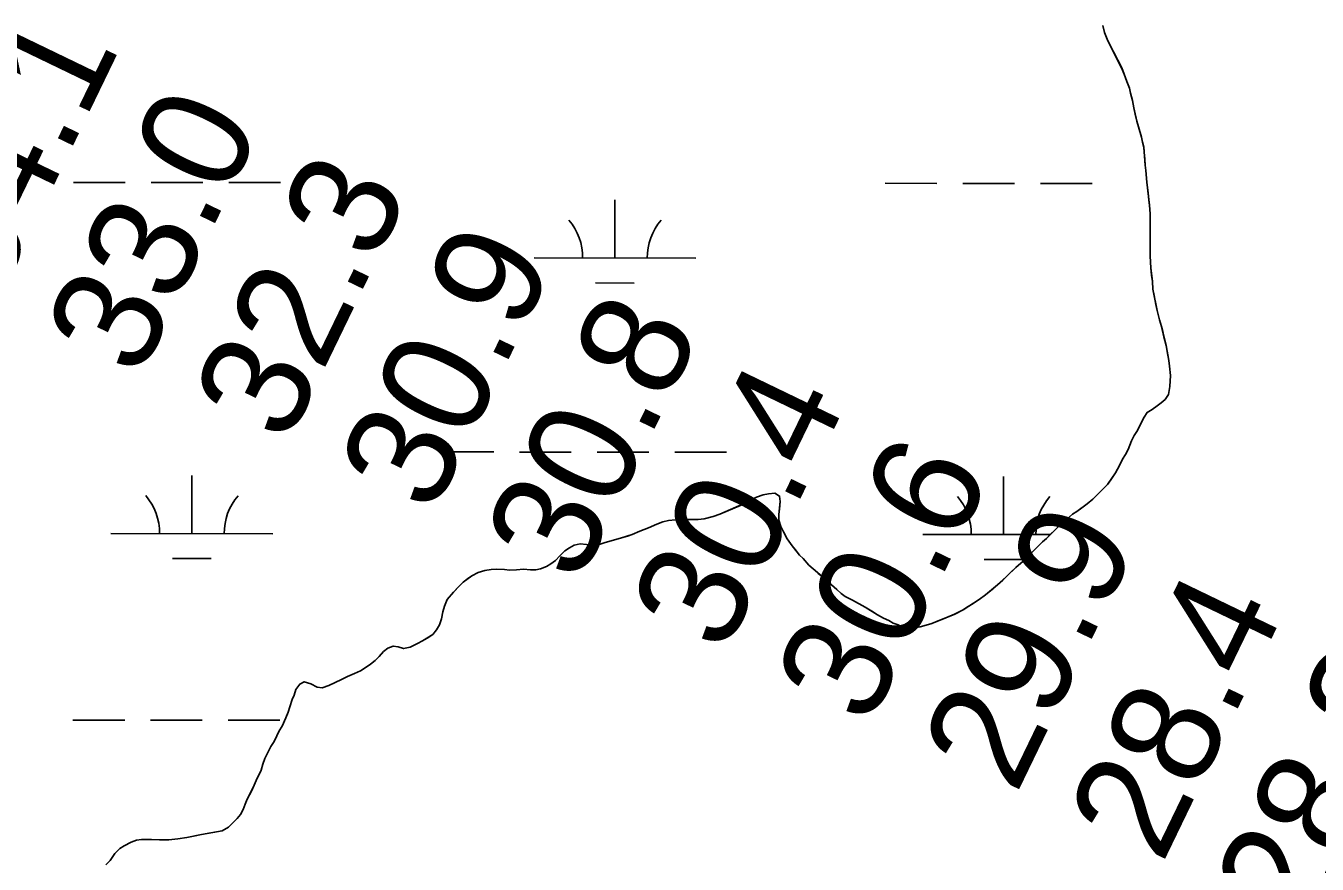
# Model space of a CAD drawing. Extents: x 3148686 to 3186545, y 916144 to 941516.
# Drawn here: x 3161520 to 3162319, y 928865 to 929384 of the extents above; entities that cross this region are included whole.
import ezdxf

# ---------------------------------------------------------------- set-up
doc = ezdxf.new("R2010")
doc.units = 0
for name, color, linetype in [('V-RIVR-RANG', 7, 'Continuous'), ('V-SITE-VEGE', 7, 'Continuous'), ('V-TOPO-SHOR', 7, 'Continuous'), ('V-WETL-SWMP', 7, 'Continuous')]:
    doc.layers.add(name, color=color, linetype=linetype)

msp = doc.modelspace()

# ---------------------------------------------------------------- linework, layer by layer
at = {"layer": 'V-SITE-VEGE'}
for points in [[(3162186.28, 929384.12), (3162187.31, 929379.72), (3162188.93, 929375.53), (3162190.55, 929372.14), (3162197.84, 929357.78), (3162199.46, 929353.98), (3162201.09, 929349.4), (3162202.71, 929345.2), (3162203.33, 929342.2), (3162204.55, 929337.61), (3162205.38, 929333.02), (3162207.23, 929324.83), (3162210.08, 929314.84), (3162210.7, 929311.84), (3162211.52, 929308.85), (3162212.39, 929297.65), (3162212.81, 929294.25), (3162213.45, 929287.06), (3162215.13, 929272.86), (3162215.36, 929267.46), (3162215.51, 929241.46), (3162215.95, 929234.06), (3162216.8, 929225.66), (3162217.03, 929220.86), (3162219.71, 929207.68), (3162221.14, 929201.88), (3162222.37, 929197.89), (3162225.43, 929186.11), (3162227.09, 929176.71), (3162227.51, 929173.32), (3162227.94, 929167.52), (3162227.58, 929160.71), (3162226.81, 929155.71), (3162224.83, 929152.7), (3162222.24, 929150.48), (3162219.85, 929148.67), (3162216.66, 929146.45), (3162213.67, 929144.63), (3162211.69, 929141.62), (3162207.54, 929133.39), (3162205.55, 929130.38), (3162203.97, 929126.97), (3162201.8, 929121.76), (3162200.22, 929118.55), (3162198.44, 929115.74), (3162196.46, 929111.72), (3162194.09, 929107.31), (3162189.13, 929100.08), (3162183.16, 929094.04), (3162179.98, 929091.03), (3162176.59, 929088), (3162170.02, 929083.37), (3162167.43, 929081.75), (3162163.65, 929078.33), (3162160.66, 929075.91), (3162151.31, 929066.65), (3162148.92, 929064.64), (3162136.99, 929052.57), (3162132.41, 929048.74), (3162126.84, 929043.31), (3162121.07, 929037.88), (3162113.71, 929031.83), (3162109.72, 929028.81), (3162099.76, 929022.54), (3162094.58, 929019.72), (3162089.19, 929017.49), (3162080.4, 929014.04), (3162073.22, 929011.99), (3162069.62, 929011.37), (3162066.02, 929011.15), (3162062.62, 929011.53), (3162059.61, 929013.11), (3162056.6, 929014.3), (3162053.79, 929015.88), (3162050.58, 929017.26), (3162046.77, 929019.44), (3162039.14, 929024.2), (3162031.31, 929028.55), (3162026.9, 929030.73), (3162024.49, 929032.51), (3162021.67, 929035.1), (3162012.62, 929043.05), (3162007, 929047.82), (3162004.38, 929050.2), (3162000.96, 929054.18), (3161998.54, 929056.37), (3161994.11, 929062.14), (3161991.09, 929066.33), (3161988.66, 929070.71), (3161987.04, 929074.11), (3161985.82, 929077.9), (3161985.8, 929081.5), (3161986.75, 929089.51)], [(3161986.75, 929089.51), (3161986.33, 929092.9), (3161983.32, 929094.69), (3161979.52, 929094.26), (3161976.12, 929093.65), (3161972.13, 929092.22), (3161968.54, 929090.4), (3161964.95, 929088.38), (3161949.39, 929081.69), (3161945.2, 929080.26), (3161939.6, 929078.83), (3161936.01, 929078.41), (3161927, 929078.36), (3161922.01, 929078.13), (3161917.61, 929077.7), (3161914.01, 929076.88), (3161910.42, 929075.46), (3161905.23, 929073.23), (3161899.84, 929071.2), (3161895.25, 929069.17), (3161887.86, 929066.73), (3161878.48, 929064.07), (3161874.69, 929062.85), (3161870.89, 929062.43), (3161866.88, 929063.01), (3161863.08, 929063.38), (3161859.28, 929062.56), (3161856.49, 929060.94), (3161853.5, 929058.93), (3161850.32, 929055.91), (3161847.74, 929053.09), (3161844.95, 929050.87), (3161842.16, 929049.26), (3161838.56, 929047.84), (3161835.57, 929047.22), (3161832.37, 929047.2), (3161827.97, 929047.58), (3161823.57, 929047.15), (3161819.37, 929047.13), (3161816.16, 929047.51), (3161811.56, 929047.68), (3161807.96, 929047.46), (3161803.96, 929046.84), (3161799.97, 929045.62), (3161795.98, 929043.59), (3161790.6, 929039.56), (3161787.42, 929036.34), (3161780.66, 929028.9), (3161779.09, 929024.69), (3161778.11, 929021.29), (3161777.33, 929016.88), (3161775.96, 929013.27), (3161774.17, 929010.06), (3161771.99, 929007.25), (3161765.41, 929003.21), (3161762.42, 929001.59), (3161757.83, 928999.36), (3161753.83, 928998.54), (3161750.43, 928999.52), (3161747.42, 929000.1), (3161744.03, 928998.68), (3161741.44, 928996.67), (3161738.66, 928993.65), (3161736.28, 928991.24), (3161733.29, 928988.82), (3161730.7, 928987), (3161727.11, 928984.78), (3161723.52, 928983.16), (3161719.13, 928981.33), (3161715.34, 928979.31), (3161707.56, 928975.67), (3161703.37, 928974.24), (3161700.36, 928974.62), (3161696.35, 928976.8), (3161692.34, 928977.98), (3161689.55, 928976.57), (3161687.17, 928973.15), (3161686.19, 928969.74), (3161685, 928966.94), (3161683.43, 928962.53), (3161682.45, 928959.12), (3161681.07, 928955.71), (3161678.7, 928950.5), (3161676.92, 928947.68), (3161673.75, 928941.07), (3161671.77, 928937.85), (3161669.79, 928934.24), (3161668.01, 928930.43), (3161666.83, 928927.02), (3161665.66, 928923.21), (3161662.69, 928916.8), (3161661.51, 928913.99), (3161657.16, 928905.36), (3161655.78, 928902.16), (3161654.59, 928898.95), (3161653.01, 928895.94), (3161650.83, 928893.32), (3161648.04, 928890.51), (3161645.45, 928888.09), (3161641.67, 928885.67), (3161628.88, 928883.4)], [(3161628.88, 928883.4), (3161619.69, 928881.54), (3161614.29, 928880.71), (3161608.69, 928880.08), (3161597.89, 928880.42), (3161591.69, 928880.38), (3161588.69, 928879.96), (3161585.3, 928878.74), (3161581.11, 928876.52), (3161578.32, 928874.9), (3161575.34, 928871.68), (3161572.36, 928867.46), (3161569.78, 928864.65)]]:
    msp.add_lwpolyline(points, dxfattribs=at)
at = {"layer": 'V-TOPO-SHOR'}
for points in [[(3162173.21, 929085.58), (3162176.59, 929088), (3162179.98, 929091.03), (3162183.16, 929094.04), (3162185.55, 929096.46), (3162189.13, 929100.08), (3162191.11, 929102.89), (3162194.09, 929107.31), (3162196.46, 929111.72), (3162198.44, 929115.74), (3162200.22, 929118.55), (3162201.8, 929121.76), (3162203.97, 929126.97), (3162205.55, 929130.38), (3162207.54, 929133.39), (3162209.51, 929137.4), (3162211.69, 929141.62), (3162213.67, 929144.63), (3162216.66, 929146.45), (3162219.85, 929148.67), (3162222.24, 929150.48), (3162224.83, 929152.7), (3162226.81, 929155.71), (3162227.58, 929160.71), (3162227.94, 929167.52), (3162227.51, 929173.32), (3162227.09, 929176.71), (3162226.06, 929182.31), (3162225.43, 929186.11), (3162224, 929191.5), (3162223.19, 929194.69), (3162222.37, 929197.89), (3162221.14, 929201.88), (3162219.71, 929207.68), (3162218.89, 929211.47), (3162217.85, 929217.07), (3162217.03, 929220.86), (3162216.8, 929225.66), (3162216.38, 929229.46), (3162215.95, 929234.06), (3162215.73, 929237.66), (3162215.51, 929241.46), (3162215.49, 929245.06), (3162215.47, 929249.06), (3162215.45, 929252.66), (3162215.42, 929257.26), (3162215.39, 929263.06), (3162215.36, 929267.46), (3162215.13, 929272.86), (3162214.71, 929275.86), (3162214.28, 929280.46), (3162213.45, 929287.05), (3162212.81, 929294.25), (3162212.39, 929297.65), (3162212.17, 929301.25), (3162211.74, 929305.65), (3162211.52, 929308.85), (3162210.7, 929311.84), (3162210.09, 929314.84), (3162208.25, 929321.23), (3162207.23, 929324.83), (3162206.2, 929329.22), (3162205.38, 929333.02), (3162204.55, 929337.61), (3162203.33, 929342.2), (3162202.71, 929345.2), (3162201.09, 929349.4), (3162199.46, 929353.98), (3162197.84, 929357.78), (3162195.81, 929361.77), (3162194.39, 929364.56), (3162192.78, 929367.75), (3162190.55, 929372.14), (3162188.93, 929375.53), (3162187.31, 929379.72), (3162186.28, 929384.12)], [(3161832.37, 929047.2), (3161835.57, 929047.22), (3161838.56, 929047.84), (3161842.16, 929049.26), (3161844.95, 929050.88), (3161847.74, 929053.09), (3161850.32, 929055.91), (3161853.5, 929058.93), (3161856.49, 929060.94), (3161859.28, 929062.56), (3161863.08, 929063.38), (3161866.88, 929063.01), (3161870.89, 929062.43), (3161874.69, 929062.85), (3161878.48, 929064.07), (3161882.07, 929065.09), (3161887.86, 929066.73), (3161892.26, 929068.15), (3161895.25, 929069.17), (3161899.84, 929071.2), (3161905.23, 929073.23), (3161910.42, 929075.46), (3161914.01, 929076.88), (3161917.61, 929077.7), (3161922.01, 929078.13), (3161927, 929078.36), (3161931.81, 929078.39), (3161936, 929078.41), (3161939.6, 929078.83), (3161945.2, 929080.26), (3161949.39, 929081.69), (3161955.97, 929084.53), (3161961.16, 929086.76), (3161964.95, 929088.38), (3161968.54, 929090.4), (3161972.13, 929092.22), (3161976.12, 929093.65), (3161979.52, 929094.26), (3161983.32, 929094.69), (3161986.33, 929092.9), (3161986.75, 929089.51), (3161986.18, 929084.7), (3161985.8, 929081.5), (3161985.82, 929077.9), (3161987.04, 929074.11), (3161988.66, 929070.71), (3161991.09, 929066.33), (3161994.11, 929062.14), (3161995.92, 929059.75), (3161998.54, 929056.37), (3162000.96, 929054.18), (3162004.38, 929050.2), (3162007, 929047.82), (3162010.21, 929045.03), (3162012.62, 929043.05), (3162015.04, 929040.86), (3162018.45, 929037.88), (3162021.67, 929035.1), (3162024.49, 929032.51), (3162026.9, 929030.73), (3162031.31, 929028.55), (3162039.14, 929024.2), (3162043.35, 929021.62), (3162046.77, 929019.44), (3162050.58, 929017.26), (3162053.79, 929015.88), (3162056.6, 929014.3), (3162059.61, 929013.11), (3162062.62, 929011.53), (3162066.02, 929011.15), (3162069.62, 929011.37), (3162073.22, 929011.99), (3162077.01, 929013.02), (3162080.4, 929014.04), (3162084.4, 929015.66), (3162089.19, 929017.49), (3162094.58, 929019.72), (3162099.76, 929022.55), (3162102.55, 929024.37), (3162105.34, 929025.98), (3162109.72, 929028.81), (3162113.71, 929031.83), (3162118.69, 929035.86), (3162121.07, 929037.87), (3162124.26, 929040.89), (3162126.84, 929043.31), (3162129.23, 929045.72), (3162132.41, 929048.74), (3162136.99, 929052.57), (3162140.77, 929056.39), (3162143.16, 929058.8), (3162145.54, 929061.22), (3162148.92, 929064.64), (3162151.31, 929066.65), (3162153.5, 929068.87), (3162156.68, 929071.89), (3162160.66, 929075.91), (3162163.65, 929078.33), (3162167.43, 929081.75), (3162170.02, 929083.37), (3162173.21, 929085.58)], [(3161569.78, 928864.65), (3161572.36, 928867.46), (3161575.34, 928871.68), (3161578.32, 928874.9), (3161581.11, 928876.52), (3161585.3, 928878.74), (3161588.69, 928879.96), (3161591.69, 928880.38), (3161597.89, 928880.42), (3161602.89, 928880.24), (3161608.7, 928880.08), (3161614.29, 928880.71), (3161619.69, 928881.54), (3161623.89, 928882.37), (3161628.88, 928883.4), (3161633.28, 928884.22), (3161637.07, 928884.84), (3161641.67, 928885.67), (3161645.45, 928888.09), (3161648.04, 928890.51), (3161650.83, 928893.32), (3161653.01, 928895.94), (3161654.59, 928898.95), (3161655.78, 928902.16), (3161657.16, 928905.36), (3161659.73, 928910.38), (3161661.51, 928913.99), (3161662.69, 928916.8), (3161664.27, 928920.21), (3161665.66, 928923.21), (3161666.83, 928927.02), (3161668.01, 928930.43), (3161669.79, 928934.24), (3161671.77, 928937.85), (3161673.75, 928941.07), (3161675.34, 928944.47), (3161676.92, 928947.68), (3161678.7, 928950.5), (3161681.07, 928955.71), (3161682.45, 928959.12), (3161683.43, 928962.53), (3161685.01, 928966.94), (3161686.19, 928969.74), (3161687.17, 928973.15), (3161689.55, 928976.56), (3161692.34, 928977.98), (3161696.35, 928976.8), (3161700.36, 928974.63), (3161703.37, 928974.24), (3161707.56, 928975.67), (3161711.95, 928977.69), (3161715.34, 928979.31), (3161719.13, 928981.33), (3161723.52, 928983.16), (3161727.11, 928984.78), (3161730.7, 928987), (3161733.29, 928988.82), (3161736.28, 928991.24), (3161738.66, 928993.65), (3161741.44, 928996.67), (3161744.03, 928998.68), (3161747.42, 929000.1), (3161750.43, 928999.52), (3161753.83, 928998.54), (3161757.83, 928999.36), (3161762.42, 929001.59), (3161765.41, 929003.21), (3161768.4, 929005.03), (3161771.99, 929007.25), (3161774.17, 929010.06), (3161775.96, 929013.27), (3161777.33, 929016.88), (3161778.11, 929021.29), (3161779.09, 929024.69), (3161780.66, 929028.9), (3161784.64, 929033.33), (3161787.42, 929036.34), (3161790.6, 929039.56), (3161793.39, 929041.58), (3161795.98, 929043.59), (3161799.97, 929045.62), (3161803.96, 929046.84), (3161807.96, 929047.46), (3161811.56, 929047.68), (3161816.16, 929047.51), (3161819.37, 929047.13), (3161823.57, 929047.15), (3161827.97, 929047.58), (3161832.37, 929047.2)]]:
    msp.add_lwpolyline(points, dxfattribs=at)
at = {"layer": 'V-WETL-SWMP'}
for p, q in [((3161549.7, 929286.93), (3161581.7, 929286.89)), ((3161597.7, 929286.88), (3161629.7, 929286.84)), ((3161645.7, 929286.83), (3161677.7, 929286.79)), ((3162051.61, 929286.4), (3162083.61, 929286.37)), ((3162099.61, 929286.35), (3162131.61, 929286.32)), ((3162147.61, 929286.3), (3162179.61, 929286.26)), ((3161884.49, 929240.15), (3161884.53, 929276.15)), ((3161834.49, 929240.2), (3161934.49, 929240.09)), ((3161872.48, 929224.73), (3161896.48, 929224.7)), ((3161777.52, 929120.19), (3161809.52, 929120.15)), ((3161825.52, 929120.14), (3161857.52, 929120.1)), ((3161873.52, 929120.09), (3161905.52, 929120.05)), ((3161921.52, 929120.04), (3161953.52, 929120)), ((3161622.88, 929069.61), (3161622.92, 929105.61)), ((3162124.79, 929069.08), (3162124.82, 929105.08)), ((3161572.88, 929069.66), (3161672.88, 929069.56)), ((3162074.79, 929069.13), (3162153.69, 929069.05)), ((3161610.86, 929054.19), (3161634.86, 929054.16)), ((3162112.77, 929053.66), (3162136.77, 929053.64)), ((3161549.35, 928954.25), (3161581.35, 928954.22)), ((3161597.35, 928954.2), (3161629.35, 928954.17)), ((3161645.35, 928954.15), (3161677.35, 928954.12))]:
    msp.add_line(p, q, dxfattribs=at)
for points in [[(3162219.71, 929207.68), (3162218.89, 929211.47), (3162217.85, 929217.07), (3162217.03, 929220.86), (3162216.8, 929225.66), (3162216.38, 929229.46), (3162215.95, 929234.06), (3162215.73, 929237.66), (3162215.51, 929241.46), (3162215.36, 929267.46), (3162215.13, 929272.86), (3162214.71, 929275.86), (3162214.29, 929280.46), (3162213.45, 929287.05), (3162212.81, 929294.25), (3162212.39, 929297.65), (3162212.16, 929301.25), (3162211.74, 929305.65), (3162211.52, 929308.85), (3162210.7, 929311.84), (3162210.09, 929314.84), (3162208.25, 929321.23), (3162207.23, 929324.83), (3162206.2, 929329.22), (3162205.38, 929333.02), (3162204.55, 929337.61), (3162203.33, 929342.21), (3162202.71, 929345.2), (3162201.08, 929349.39), (3162199.46, 929353.99), (3162197.83, 929357.78), (3162190.55, 929372.14), (3162188.93, 929375.53), (3162187.31, 929379.72), (3162186.28, 929384.11)], [(3161936.01, 929078.41), (3161939.6, 929078.83), (3161945.2, 929080.26), (3161949.39, 929081.69), (3161955.97, 929084.53), (3161961.16, 929086.76), (3161964.95, 929088.38), (3161968.54, 929090.4), (3161972.13, 929092.22), (3161976.12, 929093.64), (3161979.52, 929094.26), (3161983.32, 929094.69), (3161986.33, 929092.9), (3161986.75, 929089.51), (3161985.8, 929081.5), (3161985.82, 929077.9), (3161987.04, 929074.1), (3161988.66, 929070.71), (3161991.09, 929066.33), (3161994.11, 929062.14), (3161995.92, 929059.75), (3161998.54, 929056.37), (3162000.96, 929054.18), (3162004.38, 929050.2), (3162007, 929047.82), (3162010.21, 929045.03), (3162012.62, 929043.05), (3162015.04, 929040.86), (3162018.46, 929037.88), (3162021.67, 929035.1), (3162024.49, 929032.51), (3162026.9, 929030.73), (3162031.31, 929028.55), (3162039.14, 929024.2), (3162043.35, 929021.62), (3162046.77, 929019.44), (3162050.58, 929017.26), (3162053.79, 929015.88), (3162056.6, 929014.3), (3162059.61, 929013.11), (3162062.62, 929011.53), (3162066.02, 929011.15), (3162069.62, 929011.37), (3162073.22, 929011.99), (3162077.01, 929013.01), (3162080.4, 929014.03), (3162084.4, 929015.66), (3162089.19, 929017.49), (3162094.57, 929019.72), (3162099.76, 929022.55), (3162102.55, 929024.36), (3162105.34, 929025.98), (3162109.72, 929028.81), (3162113.71, 929031.83), (3162118.69, 929035.86), (3162121.07, 929037.87), (3162124.26, 929040.89), (3162126.84, 929043.31), (3162129.23, 929045.72), (3162132.41, 929048.74), (3162136.99, 929052.57), (3162148.92, 929064.64), (3162151.31, 929066.65), (3162153.5, 929068.87), (3162156.68, 929071.89), (3162160.66, 929075.91), (3162163.65, 929078.33), (3162167.43, 929081.75), (3162170.02, 929083.37), (3162173.21, 929085.58), (3162176.59, 929088), (3162179.98, 929091.03), (3162183.16, 929094.04), (3162189.13, 929100.08), (3162191.11, 929102.89), (3162194.09, 929107.31), (3162196.46, 929111.72), (3162198.44, 929115.74), (3162200.22, 929118.55), (3162201.8, 929121.76), (3162203.97, 929126.97), (3162205.55, 929130.38), (3162207.54, 929133.39), (3162209.51, 929137.4), (3162211.69, 929141.62), (3162213.67, 929144.63), (3162216.66, 929146.45), (3162219.85, 929148.67), (3162222.24, 929150.48), (3162224.83, 929152.7), (3162226.81, 929155.71), (3162227.58, 929160.71), (3162227.94, 929167.52), (3162227.51, 929173.32), (3162227.09, 929176.71), (3162226.06, 929182.31), (3162225.43, 929186.11), (3162224, 929191.5), (3162222.37, 929197.89), (3162221.14, 929201.88), (3162219.71, 929207.68)], [(3161628.88, 928883.4), (3161633.28, 928884.22), (3161637.07, 928884.84), (3161641.67, 928885.67), (3161645.46, 928888.09), (3161648.04, 928890.51), (3161650.83, 928893.32), (3161653.01, 928895.94), (3161654.59, 928898.95), (3161655.78, 928902.15), (3161657.16, 928905.36), (3161659.73, 928910.38), (3161661.51, 928913.99), (3161662.69, 928916.8), (3161664.27, 928920.21), (3161665.66, 928923.22), (3161666.83, 928927.02), (3161668.01, 928930.43), (3161669.79, 928934.24), (3161671.77, 928937.85), (3161673.75, 928941.07), (3161675.33, 928944.48), (3161676.92, 928947.68), (3161678.7, 928950.5), (3161681.07, 928955.71), (3161682.45, 928959.12), (3161683.43, 928962.53), (3161685.01, 928966.94), (3161686.19, 928969.74), (3161687.17, 928973.15), (3161689.55, 928976.56), (3161692.34, 928977.98), (3161696.35, 928976.8), (3161700.36, 928974.63), (3161703.37, 928974.24), (3161707.56, 928975.67), (3161711.95, 928977.69), (3161715.34, 928979.31), (3161719.13, 928981.34), (3161723.52, 928983.16), (3161727.11, 928984.78), (3161730.7, 928987), (3161733.29, 928988.82), (3161736.27, 928991.24), (3161738.66, 928993.65), (3161741.44, 928996.67), (3161744.03, 928998.68), (3161747.43, 929000.1), (3161750.43, 928999.52), (3161753.84, 928998.54), (3161757.83, 928999.36), (3161762.42, 929001.59), (3161765.41, 929003.21), (3161768.4, 929005.03), (3161771.99, 929007.25), (3161774.17, 929010.06), (3161775.95, 929013.27), (3161777.33, 929016.88), (3161778.11, 929021.28), (3161779.09, 929024.69), (3161780.66, 929028.9), (3161784.64, 929033.32), (3161787.42, 929036.34), (3161790.6, 929039.56), (3161793.39, 929041.58), (3161795.98, 929043.59), (3161799.97, 929045.62), (3161803.96, 929046.84), (3161807.96, 929047.46), (3161811.56, 929047.68), (3161816.16, 929047.51), (3161819.37, 929047.13), (3161823.57, 929047.15), (3161827.97, 929047.58), (3161832.37, 929047.2), (3161835.57, 929047.22), (3161838.57, 929047.84), (3161842.16, 929049.26), (3161844.95, 929050.88), (3161847.74, 929053.09), (3161850.32, 929055.91), (3161853.5, 929058.93), (3161856.49, 929060.95), (3161859.28, 929062.56), (3161863.08, 929063.38), (3161866.88, 929063.01), (3161870.89, 929062.43), (3161874.68, 929062.85), (3161878.48, 929064.07), (3161882.07, 929065.09), (3161887.86, 929066.73), (3161892.26, 929068.15), (3161895.25, 929069.17), (3161899.84, 929071.2), (3161905.23, 929073.23), (3161910.42, 929075.46), (3161914.01, 929076.88), (3161917.61, 929077.7), (3161922.01, 929078.13), (3161927, 929078.36), (3161936.01, 929078.41)], [(3161569.78, 928864.65), (3161572.36, 928867.46), (3161575.34, 928871.68), (3161578.32, 928874.9), (3161581.11, 928876.52), (3161585.3, 928878.74), (3161588.69, 928879.96), (3161591.69, 928880.38), (3161597.89, 928880.42), (3161602.89, 928880.24), (3161608.7, 928880.08), (3161614.29, 928880.71), (3161619.69, 928881.54), (3161623.89, 928882.37), (3161628.88, 928883.4)]]:
    msp.add_lwpolyline(points, dxfattribs=at)
for centre, start, end in [((3161829.25, 929240.68), 359.16781, 40.71147), ((3161939.74, 929240.56), 139.1678, 180.71146), ((3161567.64, 929070.14), 359.16781, 40.71147), ((3161678.12, 929070.02), 139.1678, 180.71146), ((3162069.54, 929069.61), 359.16781, 40.71147), ((3162180.03, 929069.5), 139.1678, 180.71146)]:
    msp.add_arc(centre, 35.25, start, end, dxfattribs=at)

# ---------------------------------------------------------------- texts
at = {"layer": 'V-RIVR-RANG'}
for s, p in [('34.1', (3161502.52, 929212.65)), ('33.0', (3161590.38, 929164.64)), ('32.3', (3161681.8, 929123.98)), ('30.9', (3161771.84, 929080.48)), ('30.8', (3161862.11, 929037.46)), ('30.4', (3161952.27, 928994.19)), ('30.6', (3162041.62, 928949.26)), ('29.9', (3162132.47, 928907.42)), ('28.4', (3162222.74, 928864.4)), ('28.3', (3162312.89, 928821.13))]:
    msp.add_text(s, height=67, rotation=64.21833, dxfattribs=at).set_placement(p)

doc.saveas('drawing.dxf')
